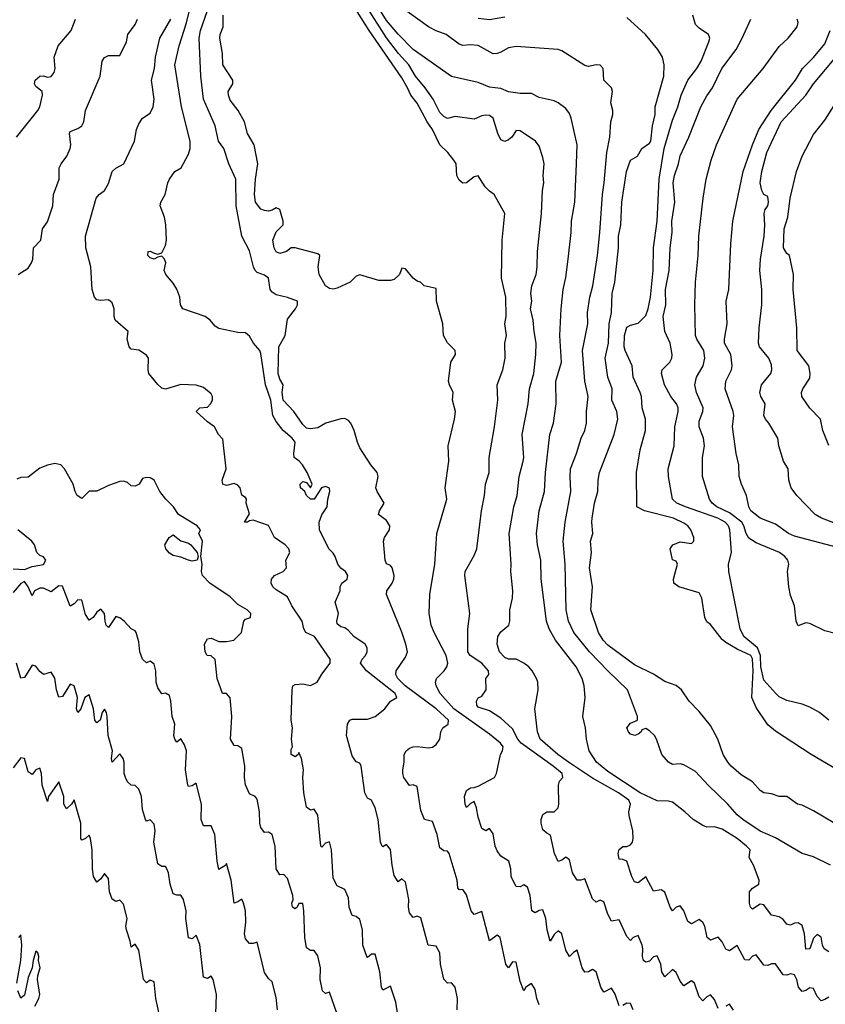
# Model space of a CAD drawing. Header units: metres. Extents: x -46681 to -43747, y -240911 to -237677.
# Tile 364 of 656: x -44692 to -44587, y -240233 to -240104. Entities that reach past the tile are written whole.
import ezdxf

# ---------------------------------------------------------------- set-up
doc = ezdxf.new("R2010")
doc.units = ezdxf.units.M
doc.layers.add('CONTOUR_INDEX', color=1, linetype='Continuous')
doc.layers.add('CONTOUR_INTER', color=3, linetype='Continuous')

msp = doc.modelspace()

# ---------------------------------------------------------------- linework, layer by layer
at = {"layer": 'CONTOUR_INDEX'}
for points, elevation in [([(-44692.67, -240119.52), (-44689.84, -240116.02), (-44689.6, -240115.52), (-44689.25, -240114.02), (-44689.3, -240113.52), (-44690.1, -240112.85), (-44690.29, -240112.52), (-44690.22, -240112.02), (-44689.6, -240111.51), (-44689.1, -240111.46), (-44688.6, -240111.63), (-44688.1, -240111.56), (-44687.71, -240111.02), (-44687.57, -240110.52), (-44687.72, -240109.02), (-44687.2, -240107.52), (-44685.47, -240105.52), (-44684.92, -240104.02)], 75), ([(-44613.6, -240233.47), (-44614.1, -240231.94), (-44614.6, -240231.16), (-44615.6, -240231.68), (-44616.01, -240231.02), (-44616.6, -240229.01), (-44617.1, -240228.71), (-44617.6, -240229.02), (-44618.1, -240229.07), (-44618.46, -240228.52), (-44619.1, -240226.19), (-44619.6, -240226.48), (-44620.12, -240227.02), (-44620.6, -240226.2), (-44621.13, -240224.02), (-44621.6, -240223.64), (-44622.1, -240224.12), (-44622.63, -240225.02), (-44623.03, -240223.52), (-44623.22, -240222.02), (-44623.6, -240220.89), (-44624.1, -240220.99), (-44624.6, -240221.3), (-44625.05, -240221.02), (-44625.25, -240219.02), (-44625.6, -240217.9), (-44626.1, -240217.6), (-44626.6, -240217.86), (-44627.1, -240217.82), (-44627.29, -240217.52), (-44627.75, -240216.52), (-44627.82, -240215.52), (-44628.07, -240214.52), (-44629.1, -240213.83), (-44629.6, -240213.15), (-44629.84, -240212.52), (-44630.1, -240210.9), (-44630.6, -240210.21), (-44631.1, -240210.53), (-44631.6, -240210.23), (-44632.1, -240208.75), (-44632.31, -240207.52), (-44632.6, -240206.68), (-44633.1, -240206.92), (-44633.6, -240207.47), (-44633.79, -240207.02), (-44633.87, -240206.02), (-44633.6, -240205.22), (-44633.1, -240204.87), (-44632.6, -240204.86), (-44632.1, -240204.68), (-44629.93, -240203.52), (-44629.68, -240203.02), (-44629.18, -240200.52), (-44628.9, -240200.02), (-44628.81, -240199.52), (-44629.17, -240199.02), (-44630.6, -240197.86), (-44635.29, -240194.52), (-44637.08, -240192.52), (-44637.58, -240191.52), (-44637.68, -240191.02), (-44637.56, -240190.52), (-44636.53, -240189.52), (-44636.19, -240189.02), (-44636.06, -240188.52), (-44636.29, -240187.52), (-44637.87, -240184.52), (-44638.25, -240183.52), (-44638.53, -240182.02), (-44638.45, -240179.52), (-44637.77, -240175.52), (-44637.51, -240171.52), (-44636.2, -240167.02), (-44636.42, -240165.52), (-44635.92, -240162.02), (-44636.01, -240160.02), (-44635.19, -240156.52), (-44635.08, -240155.52), (-44635.46, -240154.02), (-44635.39, -240153.02), (-44635.86, -240152.02), (-44635.96, -240151.52), (-44635.67, -240149.02), (-44635.06, -240148.02), (-44635.1, -240147.52), (-44636.1, -240146.5), (-44636.64, -240145.52), (-44636.71, -240144.02), (-44637.56, -240141.02), (-44637.6, -240139.36), (-44639.19, -240139.02), (-44639.65, -240138.52), (-44640.1, -240138.4), (-44640.6, -240138.02), (-44641.6, -240136.79), (-44642.1, -240136.71), (-44642.42, -240137.52), (-44643.1, -240138.2), (-44643.6, -240138.31), (-44645.1, -240138.33), (-44647.6, -240137.59), (-44648.1, -240137.76), (-44648.88, -240138.52), (-44650.6, -240139.33), (-44651.1, -240139.45), (-44651.6, -240139.36), (-44652.1, -240139.02), (-44652.95, -240137.52), (-44653.07, -240136.52), (-44652.85, -240135.02), (-44653.1, -240134.82), (-44656.1, -240134.05), (-44656.6, -240134.05), (-44657.25, -240134.52), (-44658.1, -240134.79), (-44658.6, -240134.56), (-44658.84, -240134.02), (-44659.03, -240133.02), (-44658.6, -240131.95), (-44657.69, -240131.02), (-44657.67, -240130.52), (-44658.12, -240129.02), (-44658.6, -240128.8), (-44659.1, -240129.09), (-44659.6, -240129.21), (-44660.1, -240129.15), (-44660.6, -240128.94), (-44661.29, -240128.02), (-44661.44, -240127.02), (-44661.32, -240125.02), (-44660.98, -240123.02), (-44661.47, -240120.52), (-44662.33, -240119.02), (-44662.74, -240117.52), (-44663.56, -240116.02), (-44664.6, -240114.65), (-44664.84, -240114.02), (-44664.87, -240113.52), (-44664.27, -240112.52), (-44664.27, -240112.02), (-44665.59, -240110.02), (-44665.61, -240108.52), (-44665.99, -240106.52), (-44665.95, -240106.02), (-44665.55, -240105.02), (-44665.55, -240103.52)], 80), ([(-44628.6, -240103.77), (-44630.6, -240104.13), (-44632.1, -240103.93)], 85), ([(-44584.1, -240210.25), (-44588.1, -240207.89), (-44589.6, -240207.14), (-44590.19, -240207.02), (-44591.6, -240206.04), (-44592.6, -240206.04), (-44593.6, -240205.68), (-44594.6, -240205.52), (-44595.1, -240205.24), (-44596.1, -240204.1), (-44597.6, -240203.16), (-44598.9, -240202.02), (-44599.36, -240201.52), (-44599.97, -240200.52), (-44600.65, -240198.52), (-44601.6, -240196.72), (-44603.1, -240194.89), (-44604.41, -240193.52), (-44605.43, -240192.02), (-44606.1, -240191.46), (-44607.6, -240190.95), (-44609.1, -240189.97), (-44611.6, -240188.76), (-44615.1, -240186.18), (-44615.69, -240185.52), (-44616.29, -240184.52), (-44617.29, -240181.52), (-44617.11, -240178.52), (-44617.48, -240176.02), (-44617.22, -240174.02), (-44617.37, -240172.52), (-44617.06, -240171.52), (-44617.2, -240170.02), (-44617.14, -240169.52), (-44616.85, -240167.52), (-44616.4, -240166.02), (-44616.36, -240164.52), (-44616.18, -240163.52), (-44614.25, -240158.52), (-44613.77, -240156.52), (-44613.9, -240155.52), (-44614.55, -240154.02), (-44614.49, -240152.52), (-44615.08, -240151.02), (-44615.41, -240148.52), (-44615, -240146.52), (-44614.9, -240144.02), (-44614.62, -240142.52), (-44614.51, -240140.02), (-44614.18, -240138.52), (-44613.68, -240134.02), (-44613.68, -240132.52), (-44613.36, -240131.02), (-44613.24, -240128.02), (-44612.65, -240124.02), (-44612.1, -240122.53), (-44611.18, -240122.02), (-44610.62, -240121.02), (-44609.6, -240120.32), (-44609.45, -240120.02), (-44609.22, -240118.02), (-44608.87, -240116.52), (-44608.85, -240115.52), (-44607.75, -240111.52), (-44607.69, -240110.02), (-44607.91, -240109.02), (-44608.52, -240108.02), (-44610.16, -240106.02), (-44612.6, -240103.79)], 85), ([(-44583.1, -240171.01), (-44587.07, -240169.52), (-44587.88, -240169.02), (-44590.28, -240166.52), (-44591.02, -240165.52), (-44591.32, -240164.52), (-44591.44, -240163.02), (-44592.03, -240162.02), (-44592.65, -240160.02), (-44592.8, -240159.02), (-44593.94, -240157.02), (-44594.4, -240156.52), (-44594.6, -240156.03), (-44594.44, -240154.52), (-44595.01, -240153.52), (-44595.16, -240153.02), (-44594.92, -240152.02), (-44593.69, -240150.52), (-44593.55, -240150.02), (-44593.6, -240149.39), (-44593.94, -240148.52), (-44595.19, -240147.02), (-44595.33, -240146.52), (-44595.23, -240144.52), (-44594.87, -240141.52), (-44594.89, -240139.52), (-44595.15, -240137.02), (-44595.07, -240135.52), (-44594.57, -240132.52), (-44594.49, -240131.02), (-44594.58, -240129.52), (-44594.46, -240129.02), (-44594.1, -240128.5), (-44594.01, -240128.02), (-44594.1, -240127.31), (-44594.6, -240127.04), (-44594.89, -240126.52), (-44595.08, -240125.52), (-44594.86, -240124.02), (-44594.22, -240121.52), (-44592.35, -240117.52), (-44589.11, -240114.02), (-44588.08, -240112.52), (-44585.17, -240109.02)], 90), ([(-44693.1, -240176.15), (-44691.6, -240176.25), (-44690.6, -240175.86), (-44689.1, -240175.58), (-44688.81, -240175.02), (-44689.1, -240174.56), (-44689.6, -240174.39), (-44689.98, -240174.02), (-44690.29, -240173.02), (-44690.63, -240172.52), (-44692.47, -240171.02)], 75), ([(-44658.42, -240234.02), (-44658.6, -240232.4), (-44659.1, -240230.35), (-44659.6, -240229.92), (-44660.1, -240229.11), (-44661.1, -240225.12), (-44661.6, -240225.29), (-44662.1, -240225.29), (-44662.6, -240224.68), (-44662.74, -240224.02), (-44662.58, -240222.52), (-44662.62, -240221.02), (-44662.87, -240220.02), (-44663.1, -240219.51), (-44663.6, -240219.86), (-44664.1, -240220.03), (-44664.49, -240217.02), (-44665.1, -240214.82), (-44665.21, -240215.02), (-44666.1, -240215.62), (-44666.33, -240214.52), (-44666.62, -240211.02), (-44667.1, -240209.88), (-44668.1, -240209.88), (-44668.41, -240209.02), (-44668.39, -240207.02), (-44669.1, -240204.26), (-44669.6, -240204.63), (-44670.1, -240204.73), (-44670.17, -240204.52), (-44670.47, -240202.52), (-44670.37, -240200.02), (-44670.6, -240199.23), (-44671.1, -240198.46), (-44671.6, -240198.89), (-44671.87, -240198.52), (-44671.99, -240198.02), (-44671.88, -240196.52), (-44672.25, -240195.52), (-44672.42, -240193.52), (-44672.6, -240192.76), (-44673.1, -240192.46), (-44673.6, -240192.56), (-44674.1, -240191.78), (-44674.31, -240191.02), (-44674.38, -240189.52), (-44674.6, -240188.65), (-44675.1, -240188.26), (-44675.6, -240188.48), (-44676.1, -240188.01), (-44676.48, -240187.02), (-44676.6, -240185.73), (-44676.94, -240184.52), (-44677.1, -240184.27), (-44677.6, -240184.02), (-44678.54, -240183.02), (-44679.1, -240182.58), (-44679.6, -240182.42), (-44680.6, -240183.83), (-44680.87, -240183.52), (-44681.01, -240183.02), (-44681.09, -240182.02), (-44681.6, -240181.43), (-44682.1, -240181.82), (-44682.6, -240182.52), (-44683.1, -240182.88), (-44683.6, -240182.12), (-44684.1, -240180.24), (-44684.6, -240180.22), (-44685.1, -240180.76), (-44685.6, -240181.06), (-44686.6, -240178.44), (-44687.1, -240178.39), (-44688.1, -240179.16), (-44689.1, -240178.67), (-44689.6, -240178.67), (-44690.3, -240179.02), (-44690.6, -240179.69), (-44691.11, -240178.52), (-44691.6, -240177.8), (-44692.1, -240178.06), (-44693.1, -240179.26)], 75), ([(-44611.74, -240234.02), (-44612.1, -240233.16), (-44612.6, -240233.12), (-44613.1, -240233.46)], 80)]:
    msp.add_lwpolyline(points, dxfattribs=dict(at, elevation=elevation))
at = {"layer": 'CONTOUR_INTER'}
for points, elevation in [([(-44586.1, -240232.33), (-44586.6, -240232.66), (-44587.1, -240232.81), (-44587.6, -240232.27), (-44588.1, -240231.22), (-44588.6, -240231.12), (-44589.1, -240231.47), (-44589.6, -240231.61), (-44590.07, -240231.02), (-44590.28, -240230.02), (-44590.6, -240229.4), (-44591.1, -240229.27), (-44591.6, -240229.45), (-44592.1, -240229.43), (-44593.1, -240227.97), (-44593.6, -240227.98), (-44594.1, -240228.21), (-44594.6, -240228.14), (-44595.6, -240226.81), (-44596.1, -240226.99), (-44596.6, -240227.49), (-44597.1, -240227.44), (-44598.1, -240225.57), (-44599.1, -240226.25), (-44599.6, -240226.07), (-44600.1, -240225.11), (-44600.6, -240224.48), (-44601.6, -240224.85), (-44602.03, -240224.52), (-44602.36, -240223.02), (-44602.6, -240222.57), (-44603.1, -240222.18), (-44604.1, -240222.72), (-44604.6, -240222.43), (-44605.1, -240221.03), (-44605.6, -240220.36), (-44606.1, -240220.56), (-44606.6, -240221.01), (-44606.9, -240220.52), (-44607.6, -240218.57), (-44608.1, -240218.27), (-44609.1, -240218.46), (-44610.1, -240216.58), (-44611.1, -240217.37), (-44611.6, -240217.22), (-44611.95, -240216.52), (-44612.6, -240214.5), (-44613.1, -240214.29), (-44613.6, -240214.24), (-44613.73, -240213.52), (-44613.6, -240212.96), (-44613.1, -240212.57), (-44612.6, -240212.59), (-44612.1, -240212.35), (-44611.86, -240212.02), (-44611.75, -240211.52), (-44611.78, -240210.52), (-44612.3, -240208.52), (-44612.32, -240208.02), (-44612.09, -240207.02), (-44612.33, -240206.52), (-44613.68, -240205.52), (-44617.1, -240203.61), (-44620.22, -240201.52), (-44621.63, -240200.52), (-44623.94, -240198.52), (-44624.32, -240197.52), (-44624.66, -240194.52), (-44624.22, -240192.02), (-44624.27, -240191.02), (-44624.42, -240190.52), (-44624.99, -240189.52), (-44625.43, -240189.02), (-44626.1, -240188.52), (-44627.1, -240187.99), (-44628.1, -240188.01), (-44628.6, -240187.78), (-44629.28, -240187.02), (-44629.59, -240186.02), (-44629.49, -240185.02), (-44629.1, -240184.42), (-44628.06, -240183.52), (-44627.92, -240183.02), (-44627.93, -240181.52), (-44627.6, -240180.02), (-44627.54, -240179.02), (-44627.81, -240176.52), (-44627.77, -240175.52), (-44628.02, -240171.52), (-44627.39, -240168.02), (-44626.97, -240166.52), (-44626.7, -240164.02), (-44626.18, -240162.02), (-44626.12, -240161.52), (-44626.32, -240158.52), (-44625.52, -240154.52), (-44625.37, -240152.52), (-44624.79, -240150.52), (-44624.54, -240148.02), (-44624.48, -240146.52), (-44624.76, -240145.02), (-44624.87, -240143.52), (-44625.21, -240142.02), (-44625.06, -240141.02), (-44625.18, -240140.02), (-44625.04, -240139.02), (-44624.47, -240137.52), (-44624.36, -240136.52), (-44624.29, -240134.52), (-44623.77, -240129.52), (-44623.66, -240126.52), (-44623.48, -240125.52), (-44623.55, -240124.52), (-44623.43, -240123.02), (-44623.6, -240122.18), (-44624.1, -240120.71), (-44624.59, -240120.02), (-44626.6, -240118.67), (-44627.1, -240118.65), (-44627.68, -240119.52), (-44628.1, -240119.88), (-44628.6, -240120.09), (-44629.1, -240119.86), (-44629.5, -240119.02), (-44630.1, -240117.04), (-44630.6, -240116.69), (-44631.1, -240116.61), (-44631.6, -240116.72), (-44632.6, -240117.17), (-44635.1, -240116.8), (-44636.1, -240117.05), (-44636.6, -240116.82), (-44637.1, -240116.26), (-44638.01, -240114.52), (-44639.02, -240113.02), (-44640.3, -240111.52), (-44641.2, -240110.02), (-44642.54, -240108.52), (-44644.1, -240106.48), (-44649.8, -240097.52)], 82), ([(-44586.1, -240226.41), (-44586.68, -240226.02), (-44586.91, -240225.52), (-44587.1, -240224.47), (-44587.6, -240224.15), (-44588.1, -240224.59), (-44588.6, -240226.01), (-44589.1, -240226.07), (-44589.28, -240224.02), (-44589.6, -240222.93), (-44590.1, -240222.59), (-44590.6, -240222.66), (-44591.1, -240222.89), (-44591.6, -240222.77), (-44592.1, -240222.18), (-44592.6, -240221.8), (-44593.6, -240221.61), (-44594.6, -240220.24), (-44595.1, -240220.14), (-44596.1, -240220.79), (-44596.35, -240220.52), (-44596.5, -240220.02), (-44596.49, -240218.52), (-44596.1, -240218.03), (-44595.27, -240217.52), (-44595.22, -240217.02), (-44595.95, -240215.02), (-44596.55, -240214.02), (-44596.43, -240213.02), (-44596.89, -240212.52), (-44598.1, -240211.52), (-44600.1, -240210.29), (-44601.1, -240210.01), (-44602.1, -240210.03), (-44602.6, -240209.83), (-44603.89, -240209.02), (-44604.96, -240208.02), (-44606.6, -240206.76), (-44607.1, -240206.62), (-44608.6, -240206.6), (-44610.83, -240205.52), (-44615.1, -240202.75), (-44616.55, -240201.52), (-44617.53, -240200.02), (-44617.9, -240198.52), (-44618.03, -240197.02), (-44618.37, -240195.52), (-44618.07, -240193.02), (-44618.17, -240191.52), (-44618.44, -240190.52), (-44619.24, -240189.02), (-44621.96, -240185.52), (-44622.79, -240184.02), (-44623.13, -240183.02), (-44623.83, -240177.52), (-44623.87, -240175.02), (-44624.31, -240173.02), (-44624.44, -240171.52), (-44624.09, -240168.52), (-44623.38, -240166.02), (-44623.26, -240163.52), (-44622.68, -240158.52), (-44622.22, -240157.02), (-44621.84, -240154.52), (-44621.88, -240151.52), (-44621.15, -240149.02), (-44621.39, -240145.52), (-44621.21, -240142.02), (-44620.95, -240139.52), (-44620.6, -240137.92), (-44620.27, -240135.52), (-44619.87, -240132.02), (-44619.84, -240130.52), (-44619.42, -240128.02), (-44619.17, -240123.02), (-44619.12, -240120.52), (-44619.87, -240117.02), (-44620.1, -240116.4), (-44620.6, -240115.77), (-44621.6, -240115), (-44622.1, -240114.76), (-44624.1, -240114.31), (-44625.1, -240113.77), (-44626.6, -240113.78), (-44628.1, -240113.57), (-44629.1, -240113.12), (-44630.6, -240112.93), (-44632.1, -240112.35), (-44635.6, -240111.54), (-44640.6, -240108.03), (-44642.6, -240106), (-44644.1, -240104.19), (-44648.22, -240097.52)], 83), ([(-44634.85, -240234.02), (-44634.81, -240232.52), (-44635.1, -240231.06), (-44635.6, -240230.48), (-44636.1, -240230.52), (-44636.6, -240229.99), (-44637.05, -240228.02), (-44637.13, -240226.52), (-44637.6, -240225.67), (-44638.63, -240225.52), (-44639.6, -240221.93), (-44640.1, -240221.73), (-44640.6, -240221.88), (-44641.1, -240221.27), (-44641.23, -240220.52), (-44641.2, -240219.52), (-44641.6, -240217.28), (-44642.1, -240216.84), (-44642.6, -240217.21), (-44643.1, -240216.38), (-44643.39, -240215.02), (-44643.6, -240212.98), (-44644.1, -240212.33), (-44644.6, -240212.61), (-44644.7, -240212.52), (-44644.9, -240212.02), (-44645.22, -240209.02), (-44645.6, -240207.51), (-44646.06, -240206.52), (-44646.6, -240206.23), (-44646.96, -240205.52), (-44647.43, -240202.02), (-44647.6, -240201.65), (-44648.1, -240201.46), (-44648.6, -240200.7), (-44649.37, -240198.02), (-44649.23, -240196.52), (-44648.92, -240196.02), (-44648.6, -240195.89), (-44646.6, -240195.86), (-44645.6, -240195.54), (-44644.33, -240194.52), (-44643.61, -240193.52), (-44642.74, -240193.02), (-44642.97, -240192.52), (-44646.73, -240189.52), (-44647.53, -240188.52), (-44647.32, -240188.02), (-44646.85, -240187.52), (-44646.65, -240187.02), (-44646.65, -240186.52), (-44646.92, -240186.02), (-44648.41, -240185.02), (-44649.1, -240184.23), (-44649.6, -240183.87), (-44650.1, -240183.78), (-44650.6, -240183.38), (-44650.65, -240183.02), (-44650.41, -240182.02), (-44650.83, -240180.52), (-44650.18, -240179.02), (-44650.21, -240178.52), (-44649.98, -240178.02), (-44649.28, -240177.52), (-44649.19, -240177.02), (-44649.51, -240176.52), (-44650.1, -240176.07), (-44650.49, -240175.52), (-44650.86, -240174.52), (-44651.1, -240174.11), (-44651.7, -240173.52), (-44652.89, -240171.02), (-44652.93, -240170.02), (-44652.6, -240169.08), (-44651.91, -240168.02), (-44651.8, -240167.02), (-44651.53, -240166.02), (-44651.6, -240165.55), (-44652.1, -240165.33), (-44652.62, -240165.52), (-44653.59, -240167.02), (-44654.1, -240167.03), (-44654.6, -240166.54), (-44654.84, -240166.02), (-44655.41, -240165.52), (-44655.44, -240165.02), (-44655.1, -240164.71), (-44654.6, -240164.81), (-44654.1, -240165.51), (-44653.85, -240165.02), (-44654.53, -240163.52), (-44655.15, -240162.52), (-44655.55, -240162.02), (-44656.22, -240161.52), (-44656.28, -240161.02), (-44656.11, -240159.52), (-44656.5, -240159.02), (-44657.68, -240158.02), (-44658.6, -240156.82), (-44659.03, -240156.02), (-44659.28, -240154.02), (-44659.98, -240152.02), (-44660.6, -240147.91), (-44660.75, -240147.52), (-44661.56, -240146.52), (-44662.1, -240145.62), (-44662.6, -240145.2), (-44663.6, -240145.13), (-44666.1, -240144.61), (-44666.6, -240144.32), (-44667.26, -240143.52), (-44667.9, -240143.02), (-44670.84, -240142.02), (-44671.14, -240141.52), (-44671.22, -240140.52), (-44671.6, -240139.44), (-44672.1, -240138.65), (-44673.07, -240137.52), (-44673.27, -240137.02), (-44673.06, -240136.02), (-44673.24, -240135.52), (-44673.6, -240135.13), (-44674.1, -240135.24), (-44674.6, -240135.53), (-44675.1, -240135.33), (-44675.41, -240135.02), (-44675.37, -240134.52), (-44675.1, -240134.46), (-44674.6, -240134.75), (-44674.1, -240134.85), (-44673.6, -240134.67), (-44673.1, -240133.71), (-44672.98, -240133.02), (-44673.05, -240131.02), (-44673.24, -240130.02), (-44673.8, -240128.52), (-44673.73, -240128.02), (-44673.13, -240127.02), (-44672.82, -240125.52), (-44672.59, -240125.02), (-44671.89, -240124.02), (-44671.04, -240123.52), (-44670.1, -240121.76), (-44669.89, -240121.02), (-44669.85, -240120.02), (-44671.01, -240115.52), (-44671.86, -240110.02), (-44671.29, -240107.52), (-44670.35, -240104.52), (-44669.86, -240102.52)], 78), ([(-44624.1, -240233.34), (-44624.38, -240232.52), (-44624.6, -240231.35), (-44625.1, -240230.54), (-44625.84, -240231.02), (-44626.1, -240231.54), (-44626.6, -240230.3), (-44627.1, -240227.75), (-44627.6, -240227.73), (-44628.1, -240228.52), (-44628.44, -240228.02), (-44629.21, -240224.52), (-44629.6, -240224.23), (-44630.6, -240224.96), (-44631.6, -240221.1), (-44632.6, -240221.5), (-44632.99, -240221.02), (-44633.6, -240218.93), (-44634.1, -240218.23), (-44634.6, -240218.25), (-44634.77, -240218.02), (-44634.84, -240217.02), (-44635.88, -240213.52), (-44636.1, -240213.2), (-44636.6, -240213.17), (-44637.1, -240212.75), (-44637.46, -240211.02), (-44638.1, -240209.28), (-44639.13, -240209.02), (-44639.6, -240207.84), (-44640.1, -240204.73), (-44640.6, -240204.48), (-44641.1, -240204.59), (-44641.82, -240203.52), (-44641.98, -240203.02), (-44641.98, -240202.52), (-44641.81, -240201.52), (-44641.8, -240200.52), (-44641.53, -240200.02), (-44641.1, -240199.68), (-44640.6, -240199.49), (-44640.1, -240199.44), (-44638.6, -240199.65), (-44638.1, -240199.54), (-44637.6, -240199.21), (-44637.12, -240198.52), (-44636.97, -240197.52), (-44636.72, -240197.02), (-44636.04, -240196.52), (-44636, -240196.02), (-44637.61, -240194.52), (-44641.67, -240191.52), (-44642.64, -240190.52), (-44642.9, -240190.02), (-44642.84, -240189.52), (-44641.6, -240187.74), (-44641.37, -240187.02), (-44641.56, -240186.02), (-44642.1, -240184.48), (-44644.1, -240179.52), (-44644.09, -240179.02), (-44643.39, -240178.02), (-44643.17, -240177.52), (-44643.13, -240177.02), (-44643.38, -240176.02), (-44643.6, -240175.7), (-44644.1, -240175.48), (-44644.3, -240175.02), (-44644.51, -240172.52), (-44644.38, -240172.02), (-44643.72, -240171.02), (-44643.68, -240170.52), (-44644.1, -240169.79), (-44645.16, -240169.02), (-44645.03, -240168.52), (-44644.44, -240167.52), (-44645.36, -240166.02), (-44645.5, -240165.52), (-44645.19, -240164.02), (-44645.35, -240163.52), (-44646.15, -240162.52), (-44647.6, -240160.27), (-44647.93, -240159.52), (-44648.35, -240158.02), (-44648.78, -240157.02), (-44649.1, -240156.69), (-44649.6, -240156.44), (-44650.1, -240156.47), (-44652.07, -240157.02), (-44653.1, -240157.63), (-44654.1, -240157.79), (-44654.6, -240157.69), (-44655.1, -240157.23), (-44656.26, -240155.52), (-44657.65, -240154.02), (-44657.78, -240153.02), (-44657.66, -240152.02), (-44658.1, -240151.27), (-44658.33, -240150.52), (-44658.25, -240147.02), (-44657.4, -240145.52), (-44657.1, -240143.39), (-44656.05, -240142.02), (-44655.81, -240141.52), (-44655.81, -240141.02), (-44657.1, -240140.54), (-44658.6, -240140.2), (-44659.1, -240139.85), (-44659.37, -240139.52), (-44659.6, -240138.02), (-44660.1, -240137.63), (-44661.1, -240137.28), (-44661.34, -240137.02), (-44661.57, -240136.52), (-44662.1, -240134.44), (-44663.09, -240132.52), (-44663.83, -240128.52), (-44663.88, -240125.02), (-44664.8, -240123.02), (-44665.46, -240121.02), (-44666.15, -240120.02), (-44666.6, -240118.02), (-44668.13, -240114.52), (-44668.49, -240111.52), (-44668.69, -240106.52), (-44668.53, -240105.52), (-44667.66, -240103.02)], 79), ([(-44600.6, -240233.82), (-44601.1, -240232.66), (-44601.6, -240232.04), (-44602.1, -240232.29), (-44602.6, -240232.84), (-44603.1, -240232.3), (-44603.73, -240230.52), (-44604.1, -240230.21), (-44605.1, -240230.88), (-44605.6, -240230.25), (-44606.1, -240229.11), (-44606.6, -240228.73), (-44607.6, -240229.68), (-44607.98, -240229.02), (-44608.14, -240228.02), (-44608.6, -240226.94), (-44609.1, -240227.04), (-44609.6, -240227.62), (-44610.1, -240227.77), (-44610.39, -240227.52), (-44610.55, -240227.02), (-44610.47, -240226.02), (-44610.57, -240225.52), (-44611.1, -240224.28), (-44611.76, -240224.52), (-44612.1, -240224.93), (-44612.6, -240224.38), (-44613.6, -240222.22), (-44614.6, -240222.38), (-44615.1, -240221.45), (-44615.6, -240219.86), (-44616.1, -240219.61), (-44616.6, -240219.88), (-44617.1, -240219.45), (-44618.1, -240216.84), (-44618.6, -240217), (-44619.1, -240216.98), (-44619.7, -240216.02), (-44620.1, -240214.35), (-44620.6, -240213.99), (-44621.1, -240214.37), (-44621.6, -240214.53), (-44622.06, -240213.52), (-44622.6, -240211.08), (-44623.1, -240210.85), (-44623.6, -240210.4), (-44623.83, -240209.52), (-44623.82, -240209.02), (-44623.6, -240208.39), (-44623.1, -240208.05), (-44622.1, -240208.03), (-44621.58, -240207.52), (-44621.49, -240207.02), (-44621.55, -240204.52), (-44621.41, -240204.02), (-44621, -240203.52), (-44621.06, -240203.02), (-44622.24, -240202.02), (-44626.45, -240199.02), (-44626.89, -240198.52), (-44627.6, -240197.16), (-44629.1, -240195.74), (-44630.6, -240194.78), (-44632.1, -240194.3), (-44632.27, -240194.02), (-44632.32, -240193.52), (-44632.1, -240193.06), (-44631.6, -240192.87), (-44631.02, -240192.02), (-44631.1, -240190.52), (-44630.7, -240190.02), (-44630.72, -240189.52), (-44631.6, -240188.51), (-44633.14, -240187.52), (-44633.43, -240187.02), (-44633.44, -240184.02), (-44633.19, -240182.02), (-44633.83, -240177.02), (-44633.81, -240176.52), (-44632.6, -240174.41), (-44632.25, -240173.52), (-44631.67, -240168.52), (-44631.24, -240166.52), (-44631.13, -240165.02), (-44630.65, -240163.52), (-44630.65, -240161.52), (-44629.94, -240157.52), (-44629.5, -240154.02), (-44629.6, -240152.02), (-44628.86, -240150.02), (-44628.54, -240148.52), (-44628.61, -240146.52), (-44628.39, -240145.52), (-44628.59, -240144.02), (-44628.41, -240143.02), (-44628.45, -240140.52), (-44629.01, -240138.02), (-44628.92, -240133.02), (-44628.6, -240129.52), (-44629.97, -240127.02), (-44630.6, -240126.6), (-44631.17, -240126.02), (-44632.1, -240124.58), (-44632.6, -240124.73), (-44633.6, -240125.52), (-44634.1, -240125.55), (-44634.6, -240125.15), (-44634.87, -240124.52), (-44634.98, -240123.02), (-44635.27, -240122.52), (-44636.07, -240121.52), (-44637.13, -240120.52), (-44638.09, -240118.52), (-44638.79, -240117.52), (-44640.1, -240115.06), (-44640.94, -240114.02), (-44641.34, -240113.02), (-44642.1, -240111.72), (-44646.38, -240105.52), (-44647.96, -240103.02)], 81), ([(-44585.88, -240215.02), (-44588.1, -240213.92), (-44589.6, -240213.48), (-44593.1, -240211.45), (-44595.1, -240210.57), (-44597.38, -240209.02), (-44598.1, -240208.41), (-44599.32, -240207.02), (-44601.92, -240204.52), (-44603.6, -240202.72), (-44605.1, -240201.87), (-44605.6, -240201.75), (-44606.6, -240201.81), (-44607.1, -240201.5), (-44608, -240200.52), (-44608.7, -240198.52), (-44608.96, -240198.02), (-44609.6, -240197.41), (-44610.1, -240197.1), (-44610.6, -240197.27), (-44610.7, -240197.52), (-44611.1, -240197.85), (-44611.52, -240198.02), (-44612.1, -240197.85), (-44612.39, -240197.52), (-44612.57, -240197.02), (-44612.1, -240196.42), (-44611.2, -240196.02), (-44611.19, -240195.52), (-44612.51, -240192.02), (-44615.1, -240189.55), (-44617.5, -240187.02), (-44619.52, -240184.52), (-44620.26, -240183.02), (-44620.53, -240181.52), (-44620.68, -240175.52), (-44620.94, -240172.52), (-44620.68, -240170.02), (-44619.92, -240166.02), (-44620.04, -240164.02), (-44619.96, -240163.02), (-44619.17, -240161.02), (-44618.56, -240159.02), (-44618.1, -240158.02), (-44617.89, -240157.02), (-44617.88, -240155.52), (-44617.65, -240153.52), (-44618.1, -240151.52), (-44618.39, -240147.52), (-44617.71, -240144.02), (-44617.73, -240142.52), (-44617.42, -240140.52), (-44617.03, -240139.02), (-44616.44, -240135.02), (-44616.11, -240132.02), (-44615.8, -240127.02), (-44615.54, -240125.52), (-44615.19, -240121.52), (-44614.82, -240119.52), (-44614.67, -240117.52), (-44614.42, -240116.52), (-44614.41, -240116.02), (-44614.67, -240115.02), (-44614.48, -240113.52), (-44614.59, -240113.02), (-44615.6, -240112.02), (-44615.69, -240110.52), (-44616.1, -240110.07), (-44616.6, -240110.01), (-44617.6, -240110.22), (-44618.1, -240110.11), (-44621.1, -240108.19), (-44621.6, -240108.02), (-44627.1, -240107.62), (-44628.1, -240107.77), (-44629.1, -240108.36), (-44629.6, -240108.55), (-44630.1, -240108.57), (-44632.1, -240107.47), (-44633.1, -240107.38), (-44634.1, -240107.5), (-44634.6, -240107.33), (-44636.3, -240106.02), (-44637.6, -240105.56), (-44638.6, -240105.02), (-44642.82, -240102.02)], 84), ([(-44692.44, -240137.52), (-44691.1, -240136.71), (-44690.67, -240136.02), (-44690.52, -240135.52), (-44690.42, -240134.02), (-44689.46, -240133.02), (-44689.24, -240131.52), (-44688.6, -240130.63), (-44687.88, -240128.52), (-44687.8, -240127.02), (-44687.07, -240125.02), (-44687.04, -240123.52), (-44686.8, -240123.02), (-44686.03, -240122.02), (-44685.62, -240121.02), (-44685.51, -240120.52), (-44685.69, -240119.02), (-44685.6, -240118.78), (-44684.6, -240118.38), (-44684.1, -240118.03), (-44683.83, -240117.52), (-44683.61, -240116.02), (-44681.66, -240111.52), (-44681.41, -240109.52), (-44681.1, -240109.06), (-44680.6, -240108.79), (-44679.1, -240108.78), (-44678.21, -240107.02), (-44678.05, -240106.02), (-44677.1, -240104.72), (-44676.78, -240104.02)], 76), ([(-44642.6, -240234.98), (-44642.91, -240233.02), (-44643.6, -240230.91), (-44644.6, -240231.45), (-44644.77, -240231.02), (-44645, -240229.02), (-44645.6, -240226.71), (-44646.1, -240226.69), (-44646.6, -240227.14), (-44646.69, -240227.02), (-44647.24, -240225.52), (-44647.26, -240223.52), (-44647.6, -240222.15), (-44648.1, -240221.76), (-44648.6, -240221.63), (-44649.03, -240220.52), (-44649.1, -240219.33), (-44649.6, -240218.23), (-44650.6, -240217.74), (-44651.1, -240216.73), (-44651.34, -240213.02), (-44651.6, -240211.99), (-44652.1, -240212.14), (-44652.6, -240212.65), (-44652.71, -240212.52), (-44653.1, -240208.45), (-44653.6, -240207.69), (-44654.1, -240207.81), (-44654.6, -240207.41), (-44654.94, -240205.52), (-44655.09, -240203.52), (-44655.01, -240202.52), (-44655.25, -240201.02), (-44655.6, -240200.26), (-44655.71, -240200.52), (-44656.1, -240200.83), (-44656.64, -240200.52), (-44656.6, -240199.84), (-44656.43, -240199.52), (-44656.59, -240198.52), (-44656.43, -240197.02), (-44656.6, -240196.02), (-44656.51, -240192.02), (-44656.42, -240191.52), (-44656.1, -240191.33), (-44655.1, -240191.26), (-44654.1, -240191.44), (-44653.23, -240191.02), (-44652.6, -240189.95), (-44651.49, -240188.52), (-44651.5, -240188.02), (-44653.56, -240185.02), (-44654.71, -240184.52), (-44654.97, -240184.02), (-44655.16, -240183.02), (-44656.53, -240181.02), (-44657.1, -240179.81), (-44658.6, -240178.89), (-44659.01, -240178.52), (-44659.26, -240178.02), (-44659.2, -240177.52), (-44658.79, -240177.02), (-44657.69, -240176.52), (-44657.24, -240176.02), (-44657.3, -240175.02), (-44656.8, -240174.02), (-44656.91, -240173.52), (-44657.39, -240173.02), (-44658.81, -240172.02), (-44659.6, -240170.46), (-44661.6, -240169.76), (-44662.1, -240169.85), (-44662.33, -240170.02), (-44662.75, -240170.02), (-44662.1, -240168.95), (-44662.51, -240167.52), (-44662.46, -240167.02), (-44662.6, -240166.8), (-44663.1, -240166.49), (-44663.3, -240165.52), (-44663.6, -240165.17), (-44664.1, -240164.95), (-44665.1, -240165.21), (-44665.6, -240165.02), (-44665.68, -240164.52), (-44665.16, -240163.02), (-44665.6, -240159.12), (-44666.17, -240158.52), (-44666.67, -240157.52), (-44667.6, -240156.87), (-44669.09, -240155.52), (-44668.6, -240155.02), (-44667.6, -240154.94), (-44667.18, -240154.52), (-44666.94, -240154.02), (-44666.93, -240153.52), (-44667.1, -240153.19), (-44668.1, -240152.37), (-44669.1, -240152.05), (-44671.1, -240151.95), (-44673.1, -240152.58), (-44673.6, -240152.44), (-44674.1, -240151.96), (-44675.3, -240150.52), (-44675.39, -240150.02), (-44675.32, -240148.52), (-44675.6, -240148.11), (-44676.6, -240147.46), (-44677.6, -240147.31), (-44677.87, -240147.02), (-44678.15, -240146.02), (-44678.02, -240145.02), (-44679.71, -240143.52), (-44679.86, -240143.02), (-44679.85, -240142.02), (-44680.1, -240141.25), (-44680.6, -240140.87), (-44681.6, -240140.96), (-44682.1, -240140.87), (-44682.41, -240140.52), (-44682.71, -240139.52), (-44682.91, -240136.52), (-44683.56, -240134.02), (-44683.62, -240132.52), (-44682.2, -240127.52), (-44681.82, -240127.02), (-44681.1, -240126.49), (-44680.6, -240125.57), (-44680.09, -240124.02), (-44679.6, -240123.58), (-44678.59, -240123.02), (-44677.17, -240120.02), (-44676.89, -240118.52), (-44676.6, -240117.74), (-44676.1, -240117.02), (-44675.1, -240116.38), (-44674.71, -240115.52), (-44674.57, -240114.52), (-44674.93, -240112.02), (-44674.55, -240110.52), (-44674.41, -240109.02), (-44673.84, -240106.52), (-44672.42, -240104.02)], 77), ([(-44584.16, -240203.02), (-44588.42, -240200.52), (-44593.1, -240197.46), (-44594.1, -240196.64), (-44595.6, -240194.36), (-44596.18, -240193.02), (-44596.01, -240189.52), (-44596.1, -240187.94), (-44596.32, -240187.52), (-44598.1, -240186.71), (-44599.6, -240185.83), (-44600.1, -240185.4), (-44601.6, -240183.44), (-44602.1, -240183.1), (-44602.35, -240182.52), (-44602.75, -240180.02), (-44603.1, -240179.29), (-44605.78, -240178.52), (-44606.41, -240178.02), (-44606.45, -240177.52), (-44605.95, -240175.52), (-44606.1, -240175.15), (-44606.6, -240174.99), (-44606.9, -240173.52), (-44606.56, -240173.02), (-44605.6, -240172.61), (-44604.1, -240172.84), (-44603.82, -240172.52), (-44603.81, -240172.02), (-44604.21, -240171.02), (-44604.57, -240170.52), (-44605.1, -240170.15), (-44606.46, -240169.52), (-44610.28, -240168.52), (-44611.28, -240168.02), (-44611.3, -240163.52), (-44610.83, -240160.52), (-44610.16, -240158.02), (-44610.12, -240156.52), (-44610.59, -240155.02), (-44610.67, -240153.52), (-44610.82, -240153.02), (-44611.74, -240151.02), (-44611.89, -240149.52), (-44612.79, -240147.52), (-44612.92, -240147.02), (-44612.9, -240145.52), (-44612.6, -240144.46), (-44612.1, -240144.19), (-44611.1, -240143.93), (-44610.1, -240142.9), (-44609.78, -240142.02), (-44609.48, -240140.52), (-44609.15, -240137.02), (-44609.08, -240134.02), (-44608.59, -240130.52), (-44608.34, -240125.02), (-44607.69, -240121.02), (-44606.6, -240117.29), (-44605.9, -240115.52), (-44605.48, -240114.02), (-44604.59, -240112.02), (-44603.42, -240110.52), (-44602.85, -240109.52), (-44601.81, -240107.02), (-44601.71, -240106.52), (-44601.89, -240106.02), (-44603.1, -240105.23), (-44603.6, -240104.72), (-44603.91, -240103.52)], 86), ([(-44586.1, -240196), (-44587.31, -240195.02), (-44588.6, -240194.3), (-44589.6, -240193.9), (-44591.6, -240193.42), (-44592.6, -240192.94), (-44593.06, -240192.52), (-44594.6, -240190.76), (-44595.01, -240189.02), (-44595.04, -240187.52), (-44595.43, -240186.52), (-44597.23, -240185.02), (-44597.74, -240184.02), (-44599.21, -240176.52), (-44599.24, -240175.52), (-44598.84, -240174.02), (-44599.09, -240171.02), (-44599.23, -240170.52), (-44599.69, -240170.02), (-44600.63, -240169.52), (-44604.91, -240168.02), (-44606.03, -240167.52), (-44606.61, -240167.02), (-44607.13, -240164.02), (-44607.18, -240163.02), (-44606.39, -240160.02), (-44606.27, -240157.52), (-44605.85, -240155.52), (-44605.87, -240155.02), (-44606.07, -240154.52), (-44606.81, -240153.52), (-44607.64, -240152.02), (-44608.06, -240150.52), (-44607.96, -240150.02), (-44606.94, -240149.02), (-44606.69, -240148.52), (-44606.65, -240148.02), (-44606.89, -240146.52), (-44607.59, -240145.02), (-44607.83, -240143.02), (-44607.49, -240141.52), (-44607.51, -240139.52), (-44607.04, -240137.02), (-44606.91, -240134.02), (-44606.66, -240132.02), (-44606.69, -240130.52), (-44606.3, -240128.02), (-44606.5, -240125.52), (-44606.35, -240124.52), (-44605.81, -240123.02), (-44605.6, -240121.96), (-44604.44, -240119.52), (-44602.9, -240115.52), (-44602.1, -240114.07), (-44601.34, -240113.02), (-44600.13, -240110.52), (-44598.26, -240108.02), (-44597.45, -240106.52), (-44596.34, -240104.02)], 87), ([(-44585.1, -240184.67), (-44586.6, -240184.3), (-44588.6, -240183.31), (-44589.1, -240183.22), (-44590.1, -240183.65), (-44590.36, -240183.02), (-44590.6, -240181.01), (-44591.1, -240179.65), (-44591.34, -240178.52), (-44591.5, -240176.52), (-44591.33, -240175.52), (-44591.47, -240175.02), (-44591.85, -240174.52), (-44592.54, -240174.02), (-44595.6, -240172.74), (-44596.6, -240172.11), (-44596.95, -240171.52), (-44597.23, -240170.52), (-44597.52, -240170.02), (-44599.1, -240168.82), (-44600.8, -240168.02), (-44601.41, -240167.52), (-44601.75, -240167.02), (-44602.64, -240164.02), (-44602.64, -240161.52), (-44602.4, -240160.02), (-44602.53, -240159.02), (-44603.12, -240157.52), (-44603.1, -240156.76), (-44602.6, -240155.52), (-44602.56, -240155.02), (-44603.46, -240153.02), (-44603.65, -240152.02), (-44603.45, -240151.02), (-44602.59, -240149.52), (-44602.37, -240148.52), (-44602.47, -240147.52), (-44603.42, -240146.02), (-44603.57, -240145.52), (-44603.68, -240141.52), (-44603.58, -240138.52), (-44603.22, -240135.02), (-44603.14, -240132.52), (-44602.59, -240127.52), (-44602.18, -240125.02), (-44601.54, -240122.52), (-44600.83, -240120.52), (-44598.1, -240114.53), (-44594.72, -240110.52), (-44592.6, -240107.61), (-44591.41, -240106.52), (-44590.24, -240105.02), (-44590.1, -240104.46), (-44590.23, -240104.02)], 88), ([(-44579.6, -240174.73), (-44590.6, -240171.88), (-44591.36, -240171.52), (-44593.1, -240170.3), (-44595.1, -240169.48), (-44596.3, -240168.52), (-44596.59, -240168.02), (-44596.87, -240166.52), (-44597.56, -240165.02), (-44597.84, -240164.02), (-44597.91, -240162.52), (-44598.24, -240161.02), (-44598.71, -240157.52), (-44598.55, -240156.02), (-44598.62, -240155.52), (-44599.67, -240152.52), (-44599.59, -240151.52), (-44598.87, -240150.02), (-44598.76, -240149.52), (-44598.93, -240148.02), (-44599.77, -240146.52), (-44599.79, -240146.02), (-44599.41, -240144.02), (-44599.55, -240141.02), (-44599.19, -240139.52), (-44598.95, -240133.52), (-44598.68, -240130.52), (-44597.33, -240124.02), (-44596.1, -240120.52), (-44595.27, -240118.52), (-44593.67, -240116.02), (-44590.46, -240112.02), (-44589.56, -240110.52), (-44588.1, -240109.06), (-44586.6, -240107.28), (-44585.92, -240105.52)], 89), ([(-44586.1, -240159.98), (-44586.86, -240158.02), (-44587.19, -240156.52), (-44588.6, -240155.08), (-44589.61, -240153.52), (-44589.66, -240153.02), (-44589.52, -240152.52), (-44588.6, -240151.13), (-44588.52, -240150.52), (-44588.73, -240149.52), (-44590.25, -240147.52), (-44590.3, -240144.52), (-44590.76, -240139.52), (-44590.73, -240137.52), (-44591.27, -240135.02), (-44591.6, -240134.79), (-44592.05, -240134.02), (-44591.96, -240131.52), (-44591.48, -240130.02), (-44591.16, -240127.52), (-44590.35, -240124.02), (-44589.58, -240122.02), (-44588.1, -240119.18), (-44586.6, -240117.28), (-44585.1, -240114.87)], 91), ([(-44650.6, -240234.56), (-44651.6, -240231.68), (-44652.1, -240231.88), (-44652.52, -240231.52), (-44652.82, -240230.02), (-44652.77, -240228.52), (-44653.1, -240226.93), (-44653.6, -240226.24), (-44654.1, -240226.24), (-44654.6, -240225.86), (-44654.83, -240224.52), (-44654.95, -240221.02), (-44655.1, -240220.05), (-44655.6, -240220.04), (-44655.82, -240220.52), (-44656.1, -240220.78), (-44656.45, -240220.52), (-44656.55, -240220.02), (-44656.34, -240219.52), (-44656.4, -240219.02), (-44657.1, -240216.77), (-44657.6, -240216.25), (-44658.1, -240216.29), (-44658.58, -240215.52), (-44658.72, -240212.52), (-44659.1, -240210.99), (-44659.6, -240210.7), (-44660.1, -240210.75), (-44660.6, -240210.07), (-44660.75, -240209.52), (-44660.76, -240208.02), (-44661.1, -240206.35), (-44661.36, -240206.02), (-44662.1, -240205.68), (-44662.6, -240204.49), (-44662.74, -240203.52), (-44662.7, -240202.02), (-44663.1, -240199.72), (-44663.6, -240199.39), (-44664.1, -240199.32), (-44664.59, -240198.52), (-44664.42, -240195.52), (-44664.6, -240193.09), (-44665.1, -240192.52), (-44665.63, -240192.52), (-44666.33, -240190.52), (-44666.6, -240188.03), (-44667.1, -240187.55), (-44667.64, -240187.52), (-44667.91, -240187.02), (-44667.99, -240186.02), (-44667.6, -240185.35), (-44667.1, -240185.25), (-44666.1, -240185.69), (-44665.1, -240185.7), (-44664.13, -240185.52), (-44663.12, -240184.52), (-44662.82, -240183.02), (-44662.6, -240182.77), (-44661.95, -240182.52), (-44661.91, -240182.02), (-44662.41, -240181.52), (-44663.6, -240180.84), (-44664.6, -240179.84), (-44667.28, -240178.02), (-44668.25, -240177.02), (-44668.37, -240176.52), (-44668.31, -240175.52), (-44668.46, -240174.52), (-44668.25, -240172.52), (-44668.72, -240171.52), (-44668.51, -240171.02), (-44668.95, -240170.52), (-44671.38, -240169.02), (-44672.04, -240168.02), (-44673.06, -240167.02), (-44673.83, -240166.02), (-44674.6, -240164.52), (-44675.1, -240164.19), (-44675.6, -240164.16), (-44676.1, -240164.31), (-44676.54, -240165.02), (-44677.1, -240165.29), (-44677.6, -240165.25), (-44678.1, -240164.83), (-44678.6, -240164.63), (-44679.1, -240164.71), (-44680.6, -240165.2), (-44682.1, -240165.96), (-44683.1, -240165.94), (-44684.1, -240166.94), (-44684.68, -240166.52), (-44684.97, -240166.02), (-44685.23, -240165.02), (-44686.34, -240163.02), (-44686.84, -240162.52), (-44687.6, -240162.33), (-44688.6, -240162.53), (-44689.6, -240162.96), (-44691.1, -240164.12), (-44692.1, -240164.18), (-44692.6, -240164.38)], 76), ([(-44672.64, -240172.02), (-44672.1, -240171.69), (-44671.1, -240172.48), (-44670.1, -240172.77), (-44669.79, -240173.02), (-44668.96, -240174.02), (-44668.81, -240174.52), (-44668.93, -240175.02), (-44669.6, -240175.13), (-44670.1, -240175.03), (-44671.1, -240174.62), (-44672.1, -240174.39), (-44672.6, -240174.08), (-44673.08, -240173.52), (-44673.21, -240173.02), (-44672.64, -240172.02)], 76), ([(-44666.51, -240234.52), (-44666.4, -240232.02), (-44666.85, -240230.02), (-44667.1, -240229.61), (-44667.6, -240229.9), (-44668.1, -240229.72), (-44668.6, -240225.43), (-44669.1, -240224.21), (-44669.6, -240224.69), (-44670.1, -240224.56), (-44670.43, -240222.02), (-44670.41, -240221.02), (-44670.74, -240219.52), (-44671.1, -240218.96), (-44671.6, -240218.98), (-44672.1, -240218.79), (-44672.51, -240217.52), (-44672.7, -240216.02), (-44672.92, -240215.52), (-44673.1, -240215.22), (-44673.6, -240215.22), (-44674.1, -240214.84), (-44674.63, -240212.02), (-44674.48, -240210.52), (-44674.6, -240209.63), (-44675.1, -240209.09), (-44675.6, -240209.27), (-44675.73, -240209.02), (-44676.1, -240207.72), (-44676.25, -240206.02), (-44676.6, -240205.05), (-44677.1, -240204.57), (-44677.6, -240204.52), (-44678.1, -240204.08), (-44678.36, -240203.52), (-44678.51, -240203.02), (-44678.53, -240201.52), (-44678.64, -240201.02), (-44679.1, -240200.44), (-44680.1, -240201.51), (-44680.17, -240201.02), (-44680.04, -240200.02), (-44680.63, -240198.02), (-44680.74, -240195.52), (-44680.83, -240195.02), (-44681.1, -240194.55), (-44681.41, -240195.02), (-44681.67, -240196.02), (-44682.1, -240196.37), (-44682.39, -240196.02), (-44682.53, -240194.52), (-44683.1, -240192.67), (-44683.69, -240193.02), (-44684.22, -240194.52), (-44684.6, -240194.98), (-44684.76, -240194.52), (-44684.66, -240193.02), (-44685.1, -240191.52), (-44685.6, -240191.29), (-44686.6, -240192.88), (-44687.1, -240193), (-44687.41, -240192.02), (-44687.6, -240190.51), (-44688.1, -240189.72), (-44689.1, -240190.01), (-44689.6, -240189.62), (-44690.1, -240188.9), (-44690.6, -240188.79), (-44691.6, -240190.42), (-44692.1, -240190.51), (-44692.65, -240188.52)], 74), ([(-44673.94, -240234.52), (-44674.38, -240232.52), (-44674.6, -240230.32), (-44675.1, -240230.11), (-44675.6, -240230.45), (-44675.97, -240230.02), (-44676.6, -240226.2), (-44677.1, -240225.4), (-44677.6, -240225.81), (-44677.73, -240225.02), (-44678.24, -240223.52), (-44678.31, -240223.02), (-44678.12, -240222.02), (-44678.6, -240220.13), (-44679.1, -240219.64), (-44679.6, -240219.8), (-44680.1, -240219.48), (-44680.45, -240218.52), (-44680.6, -240216.76), (-44681.1, -240216.14), (-44681.6, -240216.83), (-44682.1, -240217.26), (-44682.56, -240216.52), (-44682.7, -240215.52), (-44682.72, -240213.02), (-44682.94, -240211.52), (-44683.1, -240211.08), (-44683.59, -240211.52), (-44684.1, -240211.75), (-44684.19, -240211.52), (-44684.21, -240209.52), (-44685.1, -240206.47), (-44685.43, -240207.02), (-44686.1, -240207.65), (-44686.45, -240207.02), (-44686.44, -240206.02), (-44687.1, -240204.08), (-44688.45, -240206.02), (-44688.6, -240206.68), (-44689.29, -240204.52), (-44689.35, -240203.02), (-44689.6, -240202.32), (-44690.1, -240202.54), (-44690.6, -240203.13), (-44691.1, -240202.8), (-44691.6, -240201.05), (-44692.1, -240200.94), (-44693.1, -240202.24)], 73), ([(-44692.62, -240230.52), (-44692.06, -240227.52), (-44691.96, -240225.52), (-44692.1, -240224.16), (-44692.39, -240224.52)], 72), ([(-44690.23, -240233.52), (-44689.7, -240232.52), (-44689.61, -240232.02), (-44689.88, -240230.02), (-44689.87, -240229.52), (-44689.55, -240228.52), (-44689.78, -240227.52), (-44689.72, -240227.02), (-44689.83, -240226.52), (-44690.1, -240226.32), (-44690.45, -240227.52), (-44690.6, -240228.52), (-44691.1, -240229.76), (-44691.6, -240232.1), (-44692.1, -240232.46), (-44692.48, -240231.52)], 72), ([(-44598.6, -240234.06), (-44599.1, -240233.27), (-44599.6, -240233.52)], 81)]:
    msp.add_lwpolyline(points, dxfattribs=dict(at, elevation=elevation))

doc.saveas('drawing.dxf')
